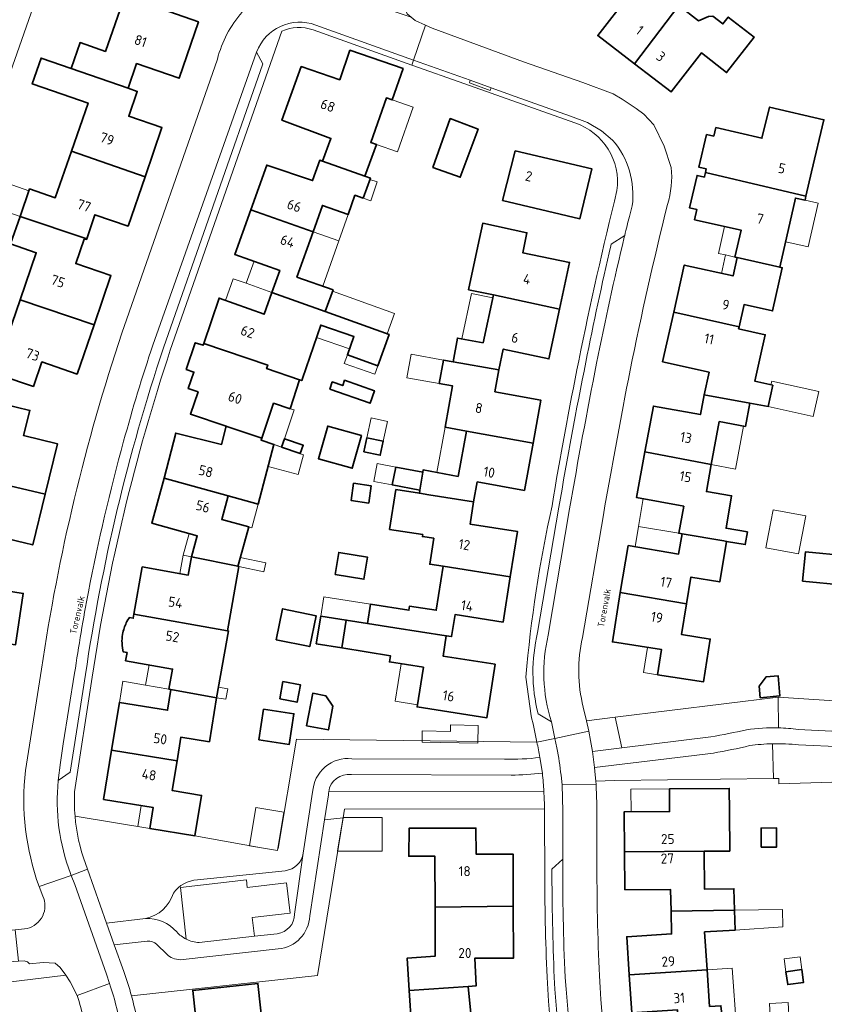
# Model space of a CAD drawing. Header units: metres. Extents: x 149984 to 156489, y 469398 to 478068.
# Tile 273 of 656: x 153608 to 153716, y 472280 to 472412. Entities that reach past the tile are written whole.
import ezdxf
from ezdxf.enums import TextEntityAlignment as Align

# ---------------------------------------------------------------- set-up
doc = ezdxf.new("R2010")
doc.units = ezdxf.units.M
doc.header["$LTSCALE"] = 0.75
for name, color, linetype, lineweight in [('B-WE-GR-BEPLANTING_CULTUUR_HEESTERS-GV', 252, 'Continuous', 18), ('B-WE-OG-BEBOUWING-GV', 6, 'Continuous', 35), ('B-WE-OG-BEBOUWING-T18', 1, 'Continuous', 18), ('B-WE-OG-BEBOUWING_LUIFEL-GV', 6, 'Continuous', 18), ('B-WE-OG-BEBOUWING_OVERBOUWING-GV', 6, 'Continuous', 18), ('B-WE-OG-TERREIN_ERF-GV', 252, 'Continuous', 18), ('B-WE-OG-TOPOGRAFIE-T18', 7, 'Continuous', 18), ('B-WE-OG-WATER_MEER-GV', 252, 'Continuous', 18), ('B-WE-VH-OPENVERHARDING_BETONELEMENT-GV', 252, 'Continuous', 18), ('B-WE-VH-OPENVERHARDING_BETONSTRAATSTEEN-GV', 252, 'Continuous', 18), ('B-WE-VH-OPENVERHARDING_TEGEL-GV', 252, 'Continuous', 18)]:
    doc.layers.add(name, color=color, linetype=linetype, lineweight=lineweight)
doc.styles.add('NLCS-ISO-M500-T18', font='NLCS-ISO.ttf', dxfattribs={"height": 0.9})
doc.styles.add('NLCS-ISO-M750-T18', font='NLCS-ISO.ttf', dxfattribs={"height": 1.35})

msp = doc.modelspace()

# ---------------------------------------------------------------- linework, layer by layer
at = {"layer": 'B-WE-GR-BEPLANTING_CULTUUR_HEESTERS-GV', "flags": 128}
for points in [[(153709.869, 472317.267), (153709.831, 472321.37), (153687.941, 472318.7)], [(153743.325, 472315.525), (153743.486, 472319.185), (153709.831, 472321.37), (153709.869, 472317.267)], [(153687.941, 472318.7), (153688.824, 472314.58), (153700.789, 472316.045)], [(153712.548, 472317.067), (153743.325, 472315.525)], [(153677.428, 472315.345), (153645.132, 472315.757), (153642.655, 472301.066), (153642.598, 472301.075), (153642.552, 472300.784), (153640.409, 472301.121), (153631.466, 472302.736), (153625.42, 472303.724), (153615.36, 472305.413)], [(153709.09, 472315.126), (153709.232, 472310.451), (153709.913, 472310.463), (153709.94, 472309.74), (153717.079, 472309.973)], [(153709.232, 472310.451), (153709.09, 472315.126)], [(153717.079, 472309.973), (153717.078, 472309.999), (153724.57, 472310.148), (153724.474, 472314.453), (153712.583, 472314.994)], [(153701.136, 472313.878), (153685.163, 472311.954), (153685.274, 472310.974), (153685.341, 472310.095), (153687.837, 472310.201), (153709.232, 472310.451)], [(153652.572, 472313.124), (153673.091, 472313.074)], [(153673.962, 472310.921), (153652.49, 472310.986)], [(153646.038, 472300.403), (153647.293, 472308.621)], [(153649.417, 472308.284), (153648.894, 472304.912), (153651.376, 472305.177), (153651.561, 472306.318), (153678.446, 472306.371)], [(153649.445, 472308.677), (153678.362, 472308.702)], [(153678.362, 472308.702), (153649.445, 472308.677)], [(153622.943, 472281.267), (153647.927, 472283.962), (153651.376, 472305.177), (153648.894, 472304.912), (153646.892, 472291.998)], [(153616.754, 472299.028), (153617.021, 472298.273), (153619.59, 472291.004), (153624.82, 472291.633)], [(153631.824, 472296.831), (153643.613, 472298.068)], [(153625.055, 472288.604), (153620.636, 472288.091), (153621.909, 472284.502)], [(153627.683, 472286.861), (153626.37, 472288.143)], [(153642.67, 472287.564), (153629.481, 472286.108)]]:
    msp.add_lwpolyline(points, dxfattribs=at)
for points in [[(153684.391, 472316.836), (153684.627, 472315.545), (153684.883, 472314.098), (153688.824, 472314.58), (153687.941, 472318.7), (153684.075, 472318.228)], [(153604.423, 472285.703), (153604.851, 472282.89), (153614.112, 472284.019), (153613.375, 472285.077), (153612.688, 472285.652), (153611.083, 472285.731), (153609.254, 472285.548), (153608.991, 472285.803), (153608.52, 472285.947), (153607.745, 472285.901)]]:
    msp.add_lwpolyline(points, close=True, dxfattribs=at)
at = {"layer": 'B-WE-GR-BEPLANTING_CULTUUR_HEESTERS-GV'}
for points in [[(153700.789, 472316.045, 0.0141383), (153705.588, 472317.017)], [(153705.588, 472317.017, -0.0406561), (153709.869, 472317.267)], [(153709.869, 472317.267, -0.0253805), (153712.548, 472317.067)], [(153677.827, 472313.287, 0.0034597), (153677.428, 472315.345)], [(153706.006, 472314.881, -0.0166048), (153701.136, 472313.878)], [(153709.09, 472315.126, 0.0275423), (153706.006, 472314.881)], [(153712.583, 472314.994, 0.0309289), (153709.09, 472315.126)], [(153647.293, 472308.621, -0.4312114), (153652.572, 472313.124)], [(153673.091, 472313.074, 0.0394809), (153677.827, 472313.287)], [(153652.49, 472310.986, 0.4108969), (153649.445, 472308.677)], [(153678.165, 472311.167, -0.0257054), (153673.962, 472310.921)], [(153678.362, 472308.702, 0.0117867), (153678.165, 472311.167)], [(153649.445, 472308.677, 0.0356239), (153649.417, 472308.284)], [(153678.446, 472306.371, 0.011155), (153678.362, 472308.702)], [(153615.36, 472305.413, 0.0654575), (153616.754, 472299.028)], [(153643.613, 472298.068, 0.3302532), (153646.038, 472300.403)], [(153628.582, 472295.036, -0.2377011), (153631.824, 472296.831)], [(153624.82, 472291.633, 0.2711908), (153628.582, 472295.036)], [(153646.892, 472291.998, -0.3793888), (153642.67, 472287.564)], [(153626.37, 472288.143, 0.2196971), (153625.055, 472288.604)], [(153629.481, 472286.108, -0.2018863), (153627.683, 472286.861)], [(153621.909, 472284.502, -0.0209542), (153622.943, 472281.267)]]:
    msp.add_lwpolyline(points, format="xyb", dxfattribs=at)
at = {"layer": 'B-WE-OG-BEBOUWING-GV', "flags": 128}
for points in [[(153696.495, 472414.332), (153693.744, 472416.431), (153695.461, 472418.516), (153693.37, 472420.079), (153694.28, 472421.271), (153691.641, 472423.288), (153687.346, 472417.727), (153689.885, 472415.81), (153685.591, 472410.299), (153690.518, 472406.518)], [(153622.495, 472403.231), (153623.637, 472406.541), (153629.338, 472404.577), (153631.944, 472412.142), (153622.055, 472415.659), (153619.453, 472408.18), (153616.045, 472409.356), (153614.848, 472405.887)], [(153690.518, 472406.518), (153695.447, 472402.736), (153699.52, 472407.963), (153702.912, 472405.323), (153706.619, 472410.086), (153703.141, 472412.792), (153702.421, 472411.867), (153701.068, 472412.919), (153700.482, 472412.89), (153699.151, 472412.305), (153696.495, 472414.332)], [(153654.321, 472391.415), (153655.852, 472395.686), (153655.094, 472395.953), (153657.201, 472401.936), (153657.991, 472401.663), (153659.444, 472405.859), (153652.309, 472408.328), (153650.935, 472404.359), (153645.766, 472406.148), (153643.161, 472398.926), (153649.751, 472396.48), (153648.621, 472393.421)], [(153622.495, 472403.231), (153614.848, 472405.887), (153610.807, 472407.281), (153609.61, 472403.812), (153613.651, 472402.418), (153617.106, 472401.226), (153614.872, 472394.767), (153624.768, 472391.312), (153627.048, 472397.931), (153622.576, 472399.472), (153623.719, 472402.806)], [(153701.197, 472396.768), (153700.218, 472396.996), (153699.199, 472392.608), (153700.186, 472392.379), (153700.073, 472391.89), (153708.826, 472389.834), (153713.58, 472388.717), (153714.341, 472392.01), (153715.993, 472398.989), (153708.697, 472400.691), (153707.666, 472396.504), (153701.469, 472397.948)], [(153663.438, 472392.584), (153667.132, 472391.259), (153669.532, 472397.733), (153665.788, 472399.159)], [(153607.988, 472386.008), (153616.932, 472382.976), (153618.036, 472386.229), (153622.489, 472384.695), (153624.768, 472391.312), (153614.872, 472394.767), (153612.709, 472388.515), (153609.264, 472389.704)], [(153672.816, 472388.121), (153683.21, 472385.697), (153684.81, 472392.377), (153674.516, 472394.8)], [(153638.969, 472386.896), (153647.361, 472383.943), (153648.605, 472387.478), (153652.067, 472386.26), (153652.979, 472388.852), (153654.098, 472388.458), (153655.048, 472391.159), (153654.321, 472391.415), (153648.621, 472393.421), (153648.244, 472393.553), (153647.284, 472390.827), (153641.115, 472392.899)], [(153713.58, 472388.717), (153708.826, 472389.834), (153700.073, 472391.89), (153699.953, 472391.368), (153699.933, 472391.28), (153698.956, 472391.506), (153697.944, 472387.141), (153698.927, 472386.913), (153698.622, 472385.555), (153704.853, 472384.153), (153704.04, 472380.537), (153704.331, 472380.471), (153710.09, 472379.176), (153712.161, 472388.469), (153713.453, 472388.17)], [(153647.361, 472383.943), (153638.969, 472386.896), (153636.824, 472380.895), (153642.868, 472378.735), (153641.81, 472375.776), (153648.988, 472373.211), (153650.029, 472376.123), (153645.185, 472377.855)], [(153616.932, 472382.976), (153607.988, 472386.008), (153606.713, 472382.313), (153610.158, 472381.124), (153607.976, 472374.786), (153617.916, 472371.42), (153620.196, 472378.039), (153615.469, 472379.667), (153616.595, 472382.939), (153616.91, 472382.91)], [(153671.571, 472375.44), (153680.469, 472373.532), (153681.816, 472379.815), (153675.518, 472381.11), (153676.094, 472383.796), (153670.145, 472385.071), (153669.49, 472382.014), (153668.234, 472376.155)], [(153695.808, 472373.145), (153704.585, 472371.171), (153705.257, 472374.159), (153709.09, 472373.297), (153710.396, 472379.107), (153710.09, 472379.176), (153704.331, 472380.471), (153703.777, 472378.006), (153697.231, 472379.452)], [(153632.657, 472368.941), (153641.25, 472366.017), (153641.092, 472365.556), (153645.538, 472364.033), (153645.82, 472363.937), (153645.912, 472364.207), (153648.372, 472371.389), (153652.836, 472369.86), (153651.956, 472367.397), (153656.06, 472365.93), (153657.566, 472370.144), (153648.988, 472373.211), (153641.81, 472375.776), (153640.769, 472372.859), (153634.729, 472375.018)], [(153607.976, 472374.786), (153605.78, 472368.406), (153602.325, 472369.599), (153601.095, 472366.032), (153609.776, 472363.143), (153610.917, 472366.451), (153615.637, 472364.803), (153617.916, 472371.42)], [(153680.469, 472373.532), (153671.571, 472375.44), (153670.197, 472369.033), (153666.753, 472369.647), (153666.182, 472366.46), (153672.311, 472365.362), (153672.913, 472368.168), (153679.037, 472366.855)], [(153704.585, 472371.171), (153695.808, 472373.145), (153694.303, 472366.47), (153700.563, 472365.059), (153699.882, 472362.04), (153706.027, 472360.908), (153708.482, 472360.455), (153709.127, 472363.315), (153706.704, 472363.861), (153707.428, 472367.1), (153708.112, 472370.106), (153704.527, 472370.914)], [(153641.25, 472366.017), (153632.657, 472368.941), (153632.566, 472368.676), (153631.525, 472369.031), (153630.3, 472365.434), (153631.341, 472365.079), (153630.586, 472362.864), (153631.89, 472362.42), (153630.872, 472359.431), (153635.665, 472357.814), (153635.88, 472357.741), (153640.449, 472356.2), (153642.041, 472360.894), (153644.282, 472360.141), (153645.538, 472364.033), (153641.092, 472365.556)], [(153667.975, 472357.132), (153676.91, 472355.507), (153677.964, 472361.304), (153671.778, 472362.429), (153672.311, 472365.362), (153666.182, 472366.46), (153664.875, 472366.695), (153664.31, 472363.541), (153666.105, 472363.219), (153665.093, 472357.656)], [(153649.584, 472362.798), (153655.005, 472360.888), (153655.597, 472362.568), (153651.589, 472363.98), (153651.338, 472363.266), (153649.924, 472363.763)], [(153601.068, 472351.098), (153611.335, 472348.657), (153612.992, 472355.458), (153608.437, 472356.566), (153609.297, 472359.922), (153600.056, 472362.178), (153598.84, 472357.225), (153602.355, 472356.361)], [(153691.943, 472354.372), (153700.861, 472352.641), (153701.926, 472358.419), (153705.448, 472357.77), (153706.027, 472360.908), (153699.882, 472362.04), (153699.388, 472359.361), (153693.089, 472360.506)], [(153627.345, 472350.803), (153635.947, 472348.444), (153639.991, 472347.335), (153642.082, 472355.351), (153640.361, 472355.947), (153640.449, 472356.2), (153635.88, 472357.741), (153635.665, 472357.814), (153635.049, 472355.353), (153628.891, 472356.884)], [(153653.849, 472356.544), (153649.311, 472357.82), (153648.078, 472353.434), (153652.616, 472352.158)], [(153676.91, 472355.507), (153667.975, 472357.132), (153666.838, 472351.061), (153662.137, 472351.942), (153662.079, 472351.632), (153661.709, 472349.217), (153661.629, 472348.794), (153662.918, 472348.591), (153668.916, 472347.65), (153669.404, 472350.33), (153675.758, 472349.174)], [(153643.1, 472354.999), (153645.634, 472354.122), (153646.025, 472355.252), (153643.491, 472356.129)], [(153654.186, 472354.378), (153656.367, 472353.91), (153656.772, 472355.796), (153654.59, 472356.264)], [(153700.861, 472352.641), (153691.943, 472354.372), (153690.798, 472348.239), (153697.157, 472347.052), (153696.477, 472343.411), (153696.932, 472343.334), (153702.551, 472342.386), (153702.906, 472342.326), (153705.429, 472341.9), (153705.717, 472343.606), (153702.839, 472344.092), (153703.576, 472348.46), (153700.195, 472349.03)], [(153658.451, 472352.312), (153657.998, 472349.92), (153661.709, 472349.217), (153662.079, 472351.632)], [(153611.335, 472348.657), (153601.068, 472351.098), (153599.79, 472345.871), (153596.264, 472346.736), (153594.983, 472341.013), (153602.777, 472339.536), (153604.26, 472339.255), (153604.424, 472339.927), (153605.162, 472342.956), (153609.679, 472341.856)], [(153635.947, 472348.444), (153627.345, 472350.803), (153625.686, 472344.755), (153631.795, 472343.08), (153631.021, 472340.258), (153637.248, 472338.975), (153637.324, 472339.254), (153638.7, 472344.27), (153635.075, 472345.264)], [(153652.801, 472350.129), (153652.453, 472347.826), (153654.824, 472347.468), (153655.172, 472349.771)], [(153664.844, 472338.975), (153673.84, 472337.564), (153674.797, 472343.662), (153668.447, 472344.658), (153668.916, 472347.65), (153662.918, 472348.591), (153661.629, 472348.794), (153658.473, 472349.288), (153657.633, 472343.93), (153662.078, 472343.234), (153662.038, 472342.98), (153663.57, 472342.74), (153663.024, 472339.26)], [(153688.603, 472335.445), (153697.517, 472333.941), (153698.122, 472337.526), (153701.986, 472336.874), (153702.906, 472342.326), (153702.551, 472342.386), (153696.932, 472343.334), (153696.473, 472340.612), (153689.7, 472341.755)], [(153597.008, 472330.005), (153607.357, 472328.415), (153608.405, 472335.337), (153602.27, 472336.311), (153602.777, 472339.536), (153594.983, 472341.013), (153594.932, 472340.751), (153591.571, 472341.404), (153590.938, 472338.145), (153594.299, 472337.492), (153594.191, 472336.934), (153596.562, 472336.569), (153595.587, 472330.223)], [(153637.248, 472338.975), (153631.021, 472340.258), (153630.582, 472337.791), (153624.406, 472338.89), (153623.279, 472332.559), (153635.852, 472330.321), (153637.387, 472338.946)], [(153650.297, 472337.878), (153654.174, 472337.227), (153654.672, 472340.195), (153650.795, 472340.846)], [(153713.129, 472336.987), (153718.708, 472336.436), (153719.098, 472340.381), (153713.518, 472340.931)], [(153664.844, 472338.975), (153663.902, 472333.076), (153660.326, 472333.637), (153660.236, 472333.062), (153655.082, 472333.87), (153654.679, 472331.303), (153658.34, 472330.729), (153665.238, 472329.647), (153665.964, 472329.533), (153666.429, 472332.498), (153672.887, 472331.485), (153673.84, 472337.564)], [(153697.517, 472333.941), (153688.603, 472335.445), (153687.562, 472328.816), (153694.179, 472327.776), (153693.649, 472324.399), (153699.803, 472323.432), (153700.707, 472329.189), (153696.865, 472329.792)], [(153621.904, 472330.482), (153621.845, 472330.267), (153621.794, 472330.046), (153621.761, 472329.873), (153621.709, 472329.519), (153621.683, 472329.218), (153621.674, 472328.976), (153621.678, 472328.647), (153621.7, 472328.329), (153621.742, 472328.003), (153621.795, 472327.714), (153621.851, 472327.475), (153622.358, 472327.385), (153622.163, 472326.292), (153628.46, 472325.171), (153627.978, 472322.463), (153628.258, 472322.413), (153634.385, 472321.323), (153635.976, 472330.299), (153635.852, 472330.321), (153623.279, 472332.559), (153623.18, 472332.001), (153622.673, 472332.092), (153622.584, 472331.958), (153622.473, 472331.78), (153622.342, 472331.549), (153622.249, 472331.366), (153622.173, 472331.206), (153622.094, 472331.023), (153622.031, 472330.86), (153621.961, 472330.662)], [(153642.403, 472329.116), (153646.898, 472328.186), (153647.757, 472332.337), (153643.262, 472333.267)], [(153648.37, 472332.293), (153647.786, 472328.564), (153651.216, 472328.026), (153651.801, 472331.754)], [(153658.34, 472330.729), (153654.679, 472331.303), (153651.801, 472331.754), (153651.216, 472328.026), (153657.745, 472326.962), (153657.617, 472326.12), (153662.167, 472325.407), (153661.331, 472320.076), (153670.685, 472318.609), (153671.814, 472325.807), (153664.808, 472326.906), (153665.238, 472329.647)], [(153707.443, 472321.316), (153710.09, 472321.562), (153709.84, 472324.258), (153708.228, 472324.108), (153707.299, 472322.861)], [(153642.862, 472321.152), (153645.209, 472320.712), (153645.648, 472323.052), (153643.301, 472323.493)], [(153620.273, 472314.275), (153629.077, 472312.836), (153629.598, 472316.02), (153633.416, 472315.396), (153634.385, 472321.323), (153628.258, 472322.413), (153627.802, 472319.625), (153621.321, 472320.685)], [(153646.482, 472317.533), (153649.413, 472316.978), (153650.019, 472320.172), (153649.063, 472321.574), (153647.311, 472321.906)], [(153640.697, 472319.771), (153640.078, 472315.659), (153644.156, 472315.044), (153644.776, 472319.157)], [(153631.466, 472302.736), (153632.358, 472308.19), (153628.423, 472308.833), (153629.077, 472312.836), (153620.273, 472314.275), (153619.19, 472307.646), (153625.882, 472306.552), (153625.42, 472303.724)], [(153689.185, 472300.609), (153699.893, 472300.687), (153703.329, 472300.712), (153703.291, 472306.027), (153703.268, 472309.121), (153695.237, 472309.062), (153695.259, 472306.005), (153689.146, 472305.96)], [(153663.733, 472293.162), (153674.249, 472293.306), (153674.235, 472300.307), (153669.245, 472300.297), (153669.239, 472303.797), (153660.239, 472303.781), (153660.207, 472300.01), (153663.716, 472300.016)], [(153707.547, 472301.228), (153709.642, 472301.236), (153709.633, 472303.814), (153707.538, 472303.807)], [(153689.223, 472295.482), (153695.396, 472295.527), (153695.456, 472292.616), (153703.987, 472292.762), (153703.889, 472295.638), (153699.93, 472295.609), (153699.893, 472300.687), (153689.185, 472300.609)], [(153663.733, 472293.162), (153663.749, 472286.566), (153659.997, 472286.333), (153660.278, 472281.967), (153668.185, 472282.514), (153669.258, 472282.578), (153669.063, 472286.298), (153674.263, 472286.307), (153674.249, 472293.306)], [(153703.987, 472292.762), (153695.456, 472292.616), (153695.518, 472289.576), (153689.502, 472289.19), (153689.831, 472284.057), (153700.294, 472284.729), (153699.966, 472289.832), (153704.077, 472290.096)], [(153696.557, 472276.401), (153702.507, 472277.011), (153702.142, 472279.91), (153700.638, 472279.821), (153700.294, 472284.729), (153689.831, 472284.057), (153690.16, 472278.952), (153696.326, 472279.355)], [(153710.885, 472284.49), (153711.121, 472282.761), (153713.26, 472283.053), (153713.024, 472284.782)], [(153628.765, 472269.557), (153637.678, 472270.52), (153637.04, 472276.35), (153640.62, 472276.75), (153639.93, 472282.91), (153631.18, 472281.97), (153631.81, 472276.12), (153628.04, 472275.7)], [(153675.782, 472272.442), (153675.074, 472278.876), (153668.607, 472278.425), (153668.185, 472282.514), (153660.278, 472281.967), (153660.582, 472277.237), (153662.488, 472277.422), (153662.722, 472274.969), (153666.332, 472275.392), (153666.756, 472271.54)]]:
    msp.add_lwpolyline(points, close=True, dxfattribs=at)
at = {"layer": 'B-WE-OG-BEBOUWING_LUIFEL-GV', "flags": 128}
for points in [[(153657.201, 472401.936), (153655.094, 472395.953), (153655.852, 472395.686), (153658.691, 472394.686), (153660.8, 472400.674)], [(153609.17, 472389.431), (153606.223, 472390.448), (153605.041, 472387.025), (153607.988, 472386.008)], [(153654.986, 472390.983), (153654.098, 472388.458), (153655.091, 472388.109), (153655.979, 472390.634)], [(153710.853, 472382.602), (153713.858, 472381.906), (153715.213, 472387.763), (153713.453, 472388.17), (153712.161, 472388.469)], [(153652.067, 472386.26), (153648.605, 472387.478), (153647.361, 472383.943), (153650.823, 472382.725)], [(153650.823, 472382.725), (153647.361, 472383.943), (153645.185, 472377.855), (153648.641, 472376.619)], [(153704.04, 472380.537), (153704.853, 472384.153), (153702.648, 472384.649), (153701.847, 472381.021), (153702.777, 472380.816)], [(153642.868, 472378.735), (153639.415, 472379.969), (153638.357, 472377.011), (153641.81, 472375.776), (153641.812, 472375.776)], [(153704.04, 472380.537), (153702.777, 472380.816), (153702.232, 472378.347), (153703.777, 472378.006), (153704.331, 472380.471)], [(153641.81, 472375.776), (153638.357, 472377.011), (153636.634, 472377.626), (153635.592, 472374.71), (153640.769, 472372.859)], [(153649.964, 472375.941), (153648.988, 472373.211), (153657.299, 472370.24), (153658.275, 472372.97)], [(153667.337, 472369.543), (153670.197, 472369.033), (153671.487, 472375.051), (153668.648, 472375.66)], [(153652.836, 472369.86), (153648.372, 472371.389), (153647.799, 472369.716), (153652.241, 472368.195)], [(153651.956, 472367.397), (153651.545, 472366.247), (153655.649, 472364.78), (153656.06, 472365.93)], [(153664.875, 472366.695), (153660.522, 472367.475), (153659.957, 472364.321), (153664.31, 472363.541)], [(153709.127, 472363.315), (153708.482, 472360.455), (153714.529, 472359.091), (153715.288, 472362.457), (153708.974, 472363.881), (153708.86, 472363.375)], [(153640.361, 472355.947), (153642.67, 472355.147), (153643.1, 472354.999), (153643.491, 472356.129), (153644.83, 472360.001), (153644.282, 472360.141), (153642.041, 472360.894)], [(153654.59, 472356.264), (153656.772, 472355.796), (153657.34, 472358.449), (153655.159, 472358.917)], [(153666.838, 472351.061), (153667.975, 472357.132), (153665.093, 472357.656), (153663.991, 472351.595)], [(153705.18, 472357.819), (153701.926, 472358.419), (153700.861, 472352.641), (153704.115, 472352.041)], [(153641.31, 472352.391), (153645.362, 472351.334), (153646.051, 472353.978), (153642.082, 472355.351)], [(153658.451, 472352.312), (153655.969, 472352.782), (153655.516, 472350.39), (153657.998, 472349.92)], [(153635.947, 472348.444), (153635.075, 472345.264), (153638.7, 472344.27), (153639.119, 472344.155), (153639.991, 472347.335)], [(153691.075, 472344.322), (153696.477, 472343.411), (153697.157, 472347.052), (153691.707, 472348.069)], [(153696.477, 472343.411), (153691.075, 472344.322), (153690.615, 472341.601), (153696.473, 472340.612), (153696.932, 472343.334)], [(153631.795, 472343.08), (153630.695, 472343.382), (153629.901, 472340.489), (153631.021, 472340.258)], [(153631.021, 472340.258), (153629.901, 472340.489), (153629.457, 472337.991), (153630.582, 472337.791)], [(153637.574, 472340.166), (153637.248, 472338.975), (153637.387, 472338.946), (153640.73, 472338.249), (153640.982, 472339.455)], [(153655.082, 472333.87), (153648.773, 472334.86), (153648.37, 472332.293), (153651.801, 472331.754), (153654.679, 472331.303)], [(153692.302, 472328.071), (153691.771, 472324.694), (153693.649, 472324.399), (153694.179, 472327.776)], [(153624.83, 472323.024), (153627.978, 472322.463), (153628.015, 472322.675), (153628.46, 472325.171), (153625.312, 472325.732)], [(153659.181, 472325.875), (153658.396, 472320.846), (153661.379, 472320.381), (153662.164, 472325.407)], [(153627.978, 472322.463), (153624.83, 472323.024), (153621.785, 472323.521), (153621.321, 472320.685), (153627.802, 472319.625), (153628.258, 472322.413)], [(153634.385, 472321.323), (153635.642, 472321.1), (153635.895, 472322.529), (153634.638, 472322.751)], [(153690.071, 472305.967), (153695.259, 472306.005), (153695.237, 472309.062), (153690.049, 472309.024)], [(153624.27, 472306.816), (153623.804, 472303.991), (153625.42, 472303.724), (153625.887, 472306.551)], [(153704.077, 472290.096), (153710.466, 472290.507), (153710.425, 472292.873), (153703.987, 472292.762)], [(153710.885, 472284.49), (153713.024, 472284.782), (153712.788, 472286.511), (153710.649, 472286.219)], [(153702.507, 472277.011), (153702.525, 472276.865), (153704.244, 472276.985), (153703.684, 472284.967), (153700.294, 472284.729), (153700.638, 472279.821), (153702.142, 472279.91)]]:
    msp.add_lwpolyline(points, close=True, dxfattribs=at)
at = {"layer": 'B-WE-OG-BEBOUWING_OVERBOUWING-GV', "flags": 128}
for points in [[(153709.168, 472346.58), (153708.556, 472343.355), (153708.197, 472341.467), (153712.578, 472340.635), (153713.549, 472345.749)], [(153661.992, 472315.358), (153669.48, 472315.229), (153669.521, 472317.586), (153665.829, 472317.65), (153665.814, 472316.797), (153662.018, 472316.862)], [(153638.791, 472301.413), (153642.552, 472300.784), (153643.413, 472305.932), (153639.653, 472306.562)], [(153651.384, 472305.229), (153651.002, 472302.876), (153650.645, 472300.68), (153656.644, 472300.673), (153656.65, 472305.222)], [(153708.801, 472277.714), (153711.312, 472277.857), (153711.17, 472280.368), (153708.658, 472280.226)]]:
    msp.add_lwpolyline(points, close=True, dxfattribs=at)
at = {"layer": 'B-WE-OG-TERREIN_ERF-GV', "flags": 128}
for points in [[(153699.52, 472407.963), (153695.447, 472402.736), (153690.518, 472406.518), (153685.591, 472410.299), (153689.885, 472415.81), (153687.346, 472417.727), (153691.641, 472423.288), (153694.28, 472421.271), (153693.37, 472420.079), (153695.461, 472418.516), (153693.744, 472416.431), (153696.495, 472414.332), (153699.151, 472412.305), (153700.482, 472412.89), (153701.068, 472412.919), (153702.421, 472411.867), (153703.141, 472412.792), (153706.619, 472410.086), (153702.912, 472405.323)], [(153700.186, 472392.379), (153699.199, 472392.608), (153700.218, 472396.996), (153701.197, 472396.768), (153701.469, 472397.948), (153707.666, 472396.504), (153708.697, 472400.691), (153715.993, 472398.989), (153714.341, 472392.01), (153713.58, 472388.717), (153713.453, 472388.17), (153712.161, 472388.469), (153710.09, 472379.176), (153710.396, 472379.107), (153709.09, 472373.297), (153705.257, 472374.159), (153704.585, 472371.171), (153704.527, 472370.914), (153708.112, 472370.106), (153707.428, 472367.1), (153706.704, 472363.861), (153709.127, 472363.315), (153708.482, 472360.455), (153706.027, 472360.908), (153705.448, 472357.77), (153701.926, 472358.419), (153700.861, 472352.641), (153700.195, 472349.03), (153703.576, 472348.46), (153702.839, 472344.092), (153705.717, 472343.606), (153705.429, 472341.9), (153702.906, 472342.326), (153701.986, 472336.874), (153698.122, 472337.526), (153697.517, 472333.941), (153696.865, 472329.792), (153700.707, 472329.189), (153699.803, 472323.432), (153693.649, 472324.399), (153694.179, 472327.776), (153687.562, 472328.816), (153688.603, 472335.445), (153689.7, 472341.755), (153696.473, 472340.612), (153696.932, 472343.334), (153696.477, 472343.411), (153697.157, 472347.052), (153690.798, 472348.239), (153691.943, 472354.372), (153693.089, 472360.506), (153699.388, 472359.361), (153699.882, 472362.04), (153700.563, 472365.059), (153694.303, 472366.47), (153695.808, 472373.145), (153697.231, 472379.452), (153703.777, 472378.006), (153704.331, 472380.471), (153704.04, 472380.537), (153704.853, 472384.153), (153698.622, 472385.555), (153698.927, 472386.913), (153697.944, 472387.141), (153698.956, 472391.506), (153699.933, 472391.28), (153699.953, 472391.368), (153700.073, 472391.89)], [(153663.438, 472392.584), (153665.788, 472399.159), (153669.532, 472397.733), (153667.132, 472391.259)], [(153672.816, 472388.121), (153674.516, 472394.8), (153684.81, 472392.377), (153683.21, 472385.697)], [(153672.311, 472365.362), (153671.778, 472362.429), (153677.964, 472361.304), (153676.91, 472355.507), (153675.758, 472349.174), (153669.404, 472350.33), (153668.916, 472347.65), (153668.447, 472344.658), (153674.797, 472343.662), (153673.84, 472337.564), (153672.887, 472331.485), (153666.429, 472332.498), (153665.964, 472329.533), (153665.238, 472329.647), (153664.808, 472326.906), (153671.814, 472325.807), (153670.685, 472318.609), (153661.331, 472320.076), (153662.167, 472325.407), (153657.617, 472326.12), (153657.745, 472326.962), (153651.216, 472328.026), (153647.786, 472328.564), (153648.37, 472332.293), (153651.801, 472331.754), (153654.679, 472331.303), (153655.082, 472333.87), (153660.236, 472333.062), (153660.326, 472333.637), (153663.902, 472333.076), (153664.844, 472338.975), (153663.024, 472339.26), (153663.57, 472342.74), (153662.038, 472342.98), (153662.078, 472343.234), (153657.633, 472343.93), (153658.473, 472349.288), (153661.629, 472348.794), (153661.709, 472349.217), (153657.998, 472349.92), (153658.451, 472352.312), (153662.079, 472351.632), (153662.137, 472351.942), (153666.838, 472351.061), (153667.975, 472357.132), (153665.093, 472357.656), (153666.105, 472363.219), (153664.31, 472363.541), (153664.875, 472366.695), (153666.182, 472366.46), (153666.753, 472369.647), (153670.197, 472369.033), (153671.571, 472375.44), (153668.234, 472376.155), (153669.49, 472382.014), (153670.145, 472385.071), (153676.094, 472383.796), (153675.518, 472381.11), (153681.816, 472379.815), (153680.469, 472373.532), (153679.037, 472366.855), (153672.913, 472368.168)], [(153649.584, 472362.798), (153649.924, 472363.763), (153651.338, 472363.266), (153651.589, 472363.98), (153655.597, 472362.568), (153655.005, 472360.888)], [(153653.849, 472356.544), (153652.616, 472352.158), (153648.078, 472353.434), (153649.311, 472357.82)], [(153643.491, 472356.129), (153646.025, 472355.252), (153645.634, 472354.122), (153643.1, 472354.999)], [(153656.772, 472355.796), (153656.367, 472353.91), (153654.186, 472354.378), (153654.59, 472356.264)], [(153652.801, 472350.129), (153655.172, 472349.771), (153654.824, 472347.468), (153652.453, 472347.826)], [(153650.297, 472337.878), (153650.795, 472340.846), (153654.672, 472340.195), (153654.174, 472337.227)], [(153713.129, 472336.987), (153713.518, 472340.931), (153719.098, 472340.381), (153718.708, 472336.436)], [(153642.403, 472329.116), (153643.262, 472333.267), (153647.757, 472332.337), (153646.898, 472328.186)], [(153707.443, 472321.316), (153707.299, 472322.861), (153708.228, 472324.108), (153709.84, 472324.258), (153710.09, 472321.562)], [(153642.862, 472321.152), (153643.301, 472323.493), (153645.648, 472323.052), (153645.209, 472320.712)], [(153646.482, 472317.533), (153647.311, 472321.906), (153649.063, 472321.574), (153650.019, 472320.172), (153649.413, 472316.978)], [(153640.697, 472319.771), (153644.776, 472319.157), (153644.156, 472315.044), (153640.078, 472315.659)], [(153707.547, 472301.228), (153707.538, 472303.807), (153709.633, 472303.814), (153709.642, 472301.236)], [(153713.024, 472284.782), (153713.26, 472283.053), (153711.121, 472282.761), (153710.885, 472284.49)], [(153628.765, 472269.557), (153628.04, 472275.7), (153631.81, 472276.12), (153631.18, 472281.97), (153639.93, 472282.91), (153640.62, 472276.75), (153637.04, 472276.35), (153637.678, 472270.52), (153638.06, 472267.03), (153641.65, 472267.43), (153642.27, 472261.82), (153636.07, 472261.14), (153635.77, 472263.92), (153629.51, 472263.24), (153629.378, 472264.463), (153628.334, 472264.35), (153627.856, 472268.774), (153628.844, 472268.881)]]:
    msp.add_lwpolyline(points, close=True, dxfattribs=at)
for points in [[(153614.679, 472421.775), (153612.641, 472422.516), (153607.85, 472408.74), (153604.26, 472398.68), (153600.89, 472388.5), (153597.33, 472378.47), (153588.91, 472354.32), (153588.25, 472352.24), (153585.05, 472343.42), (153577.55, 472322.26), (153573.18, 472309.65), (153570.209, 472301.358), (153572.481, 472301.582), (153572.587, 472301.592), (153578.993, 472302.522), (153580.328, 472285.938), (153581.3, 472286.33), (153583.96, 472287.19), (153585.19, 472287.53), (153586.43, 472287.82), (153587.85, 472288.1), (153591.47, 472288.39), (153607.313, 472290.1), (153608.584, 472290.239)], [(153683.662, 472320.052), (153684.075, 472318.228), (153687.941, 472318.7), (153709.831, 472321.37), (153743.486, 472319.185), (153743.51, 472319.73), (153743.92, 472324.9), (153744.5, 472331.11), (153745.361, 472338.131), (153746.28, 472345.63), (153747.353, 472352.546), (153747.953, 472356.412), (153750.606, 472373.401), (153751.236, 472377.414), (153754.73, 472399.66), (153757.74, 472418.37)], [(153605.78, 472368.406), (153607.976, 472374.786), (153610.158, 472381.124), (153606.713, 472382.313), (153607.988, 472386.008), (153609.264, 472389.704), (153612.709, 472388.515), (153614.872, 472394.767), (153617.106, 472401.226), (153613.651, 472402.418), (153609.61, 472403.812), (153610.807, 472407.281), (153614.848, 472405.887), (153616.045, 472409.356), (153619.453, 472408.18), (153622.055, 472415.659), (153631.944, 472412.142), (153629.338, 472404.577), (153623.637, 472406.541), (153622.495, 472403.231), (153623.719, 472402.806), (153622.576, 472399.472), (153627.048, 472397.931), (153624.768, 472391.312), (153622.489, 472384.695), (153618.036, 472386.229), (153616.932, 472382.976), (153616.91, 472382.91), (153616.595, 472382.939), (153615.469, 472379.667), (153620.196, 472378.039), (153617.916, 472371.42), (153615.637, 472364.803), (153610.917, 472366.451), (153609.776, 472363.143), (153601.095, 472366.032)], [(153659.614, 472414.116), (153659.97, 472413.237), (153660.528, 472412.772), (153661.048, 472412.339), (153662.47, 472411.701), (153663.372, 472411.297), (153675.627, 472406.768), (153683.581, 472404.001), (153687.678, 472402.468), (153688.872, 472401.76), (153690.768, 472400.503), (153691.798, 472399.749), (153693.152, 472398.287), (153694.518, 472395.46), (153695.457, 472392.594)], [(153643.137, 472410.887), (153628.165, 472368.011)], [(153682.532, 472398.561), (153667.744, 472403.827), (153660.617, 472406.338), (153647.349, 472411.057)], [(153615.36, 472305.413), (153625.42, 472303.724), (153625.882, 472306.552), (153619.19, 472307.646), (153620.273, 472314.275), (153621.321, 472320.685), (153627.802, 472319.625), (153628.258, 472322.413), (153627.978, 472322.463), (153628.46, 472325.171), (153622.163, 472326.292), (153622.358, 472327.385), (153621.851, 472327.475), (153621.795, 472327.714), (153621.742, 472328.003), (153621.7, 472328.329), (153621.678, 472328.647), (153621.674, 472328.976), (153621.683, 472329.218), (153621.709, 472329.519), (153621.761, 472329.873), (153621.794, 472330.046), (153621.845, 472330.267), (153621.904, 472330.482), (153621.961, 472330.662), (153622.031, 472330.86), (153622.094, 472331.023), (153622.173, 472331.206), (153622.249, 472331.366), (153622.342, 472331.549), (153622.473, 472331.78), (153622.584, 472331.958), (153622.673, 472332.092), (153623.18, 472332.001), (153623.279, 472332.559), (153624.406, 472338.89), (153630.582, 472337.791), (153631.021, 472340.258), (153631.795, 472343.08), (153625.686, 472344.755), (153627.345, 472350.803), (153628.891, 472356.884), (153635.049, 472355.353), (153635.665, 472357.814), (153630.872, 472359.431), (153631.89, 472362.42), (153630.586, 472362.864), (153631.341, 472365.079), (153630.3, 472365.434), (153631.525, 472369.031), (153632.566, 472368.676), (153632.657, 472368.941), (153634.729, 472375.018), (153640.769, 472372.859), (153641.81, 472375.776), (153642.868, 472378.735), (153636.824, 472380.895), (153638.969, 472386.896), (153641.115, 472392.899), (153647.284, 472390.827), (153648.244, 472393.553), (153648.621, 472393.421), (153649.751, 472396.48), (153643.161, 472398.926), (153645.766, 472406.148), (153650.935, 472404.359), (153652.309, 472408.328), (153659.444, 472405.859), (153657.991, 472401.663), (153657.201, 472401.936), (153655.094, 472395.953), (153655.852, 472395.686), (153654.321, 472391.415), (153655.048, 472391.159), (153654.098, 472388.458), (153652.979, 472388.852), (153652.067, 472386.26), (153648.605, 472387.478), (153647.361, 472383.943), (153645.185, 472377.855), (153650.029, 472376.123), (153648.988, 472373.211), (153657.566, 472370.144), (153656.06, 472365.93), (153651.956, 472367.397), (153652.836, 472369.86), (153648.372, 472371.389), (153645.912, 472364.207), (153645.82, 472363.937), (153645.538, 472364.033), (153644.282, 472360.141), (153642.041, 472360.894), (153640.449, 472356.2), (153640.361, 472355.947), (153642.082, 472355.351), (153639.991, 472347.335), (153635.947, 472348.444), (153635.075, 472345.264), (153638.7, 472344.27), (153637.324, 472339.254), (153637.248, 472338.975), (153637.387, 472338.946), (153635.852, 472330.321), (153635.976, 472330.299), (153634.385, 472321.323), (153633.416, 472315.396), (153629.598, 472316.02), (153629.077, 472312.836), (153628.423, 472308.833), (153632.358, 472308.19), (153631.466, 472302.736), (153640.409, 472301.121), (153642.552, 472300.784), (153642.598, 472301.075), (153642.655, 472301.066), (153645.132, 472315.757), (153677.428, 472315.345)], [(153621.65, 472370.296), (153634.502, 472407.154)], [(153600.056, 472362.178), (153609.297, 472359.922), (153608.437, 472356.566), (153612.992, 472355.458), (153611.335, 472348.657), (153609.679, 472341.856), (153605.162, 472342.956)], [(153686.353, 472345.875), (153683.548, 472329.416)], [(153602.27, 472336.311), (153608.405, 472335.337), (153607.357, 472328.415)], [(153608.7, 472311.53), (153610.858, 472325.171)], [(153617.663, 472324.074), (153615.297, 472308.677)], [(153676.662, 472318.89), (153675.941, 472324.098)], [(153717.079, 472309.973), (153709.94, 472309.74), (153709.913, 472310.463), (153709.232, 472310.451), (153687.837, 472310.201), (153685.341, 472310.095), (153685.376, 472309.64)], [(153690.16, 472278.952), (153689.831, 472284.057), (153689.502, 472289.19), (153695.518, 472289.576), (153695.456, 472292.616), (153695.396, 472295.527), (153689.223, 472295.482), (153689.185, 472300.609), (153689.146, 472305.96), (153695.259, 472306.005), (153695.237, 472309.062), (153703.268, 472309.121), (153703.291, 472306.027), (153703.329, 472300.712), (153699.893, 472300.687), (153699.93, 472295.609), (153703.889, 472295.638), (153703.987, 472292.762), (153704.077, 472290.096), (153699.966, 472289.832), (153700.294, 472284.729), (153700.638, 472279.821)], [(153678.446, 472306.371), (153651.561, 472306.318), (153651.376, 472305.177), (153647.927, 472283.962), (153622.943, 472281.267)], [(153678.47, 472298.398), (153678.439, 472304.363)], [(153685.487, 472305.039), (153685.49, 472299.647)], [(153660.582, 472277.237), (153660.278, 472281.967), (153659.997, 472286.333), (153663.749, 472286.566), (153663.733, 472293.162), (153663.716, 472300.016), (153660.207, 472300.01), (153660.239, 472303.781), (153669.239, 472303.797), (153669.245, 472300.297), (153674.235, 472300.307), (153674.249, 472293.306), (153674.263, 472286.307), (153669.063, 472286.298), (153669.258, 472282.578), (153668.185, 472282.514), (153668.607, 472278.425)], [(153611.156, 472294.352), (153611.042, 472294.659), (153610.522, 472295.931)], [(153615.647, 472281.317), (153614.717, 472283.152), (153614.112, 472284.019), (153604.851, 472282.89), (153604.423, 472285.703)]]:
    msp.add_lwpolyline(points, dxfattribs=at)
at = {"layer": 'B-WE-OG-TERREIN_ERF-GV'}
for points in [[(153634.502, 472407.154, -0.1213677), (153637.824, 472413.436)], [(153647.349, 472411.057, 0.1965868), (153643.137, 472410.887)], [(153688.18, 472389.47, 0.3612727), (153682.532, 472398.561)], [(153695.457, 472392.594, -0.1064278), (153694.963, 472387.585)], [(153683.056, 472366.612, -0.01102), (153688.18, 472389.47)], [(153694.963, 472387.585, 0.0103376), (153689.947, 472365.333)], [(153610.858, 472325.171, -0.044147), (153621.65, 472370.296)], [(153628.165, 472368.011, 0.0434307), (153617.663, 472324.074)], [(153679.454, 472347.11, -0.0086234), (153683.056, 472366.612)], [(153689.947, 472365.333, 0.0038061), (153686.353, 472345.875)], [(153675.941, 472324.098, -0.0329836), (153679.454, 472347.11)], [(153683.548, 472329.416, 0.1196075), (153683.662, 472320.052)], [(153677.428, 472315.345, 0.0067593), (153676.662, 472318.89)], [(153610.522, 472295.931, -0.1137237), (153608.7, 472311.53)], [(153685.376, 472309.64, -0.0106489), (153685.487, 472305.039)], [(153615.297, 472308.677, 0.0327815), (153615.36, 472305.413)], [(153678.439, 472304.363, 0.009462), (153678.446, 472306.371)], [(153685.49, 472299.647, 0.0129736), (153685.842, 472283.922)], [(153678.793, 472283.781, -0.0110137), (153678.47, 472298.398)], [(153608.584, 472290.239, 0.4746307), (153611.156, 472294.352)], [(153681.747, 472258.042, -0.027898), (153678.793, 472283.781)], [(153685.842, 472283.922, 0.0308875), (153688.708, 472258.93)], [(153617.11, 472274.719, 0.0525615), (153615.647, 472281.317)], [(153622.943, 472281.267, -0.032844), (153624.02, 472276.002)]]:
    msp.add_lwpolyline(points, format="xyb", dxfattribs=at)
at = {"layer": 'B-WE-OG-WATER_MEER-GV', "flags": 128}
msp.add_lwpolyline([(153607.85, 472408.74), (153612.641, 472422.516)], dxfattribs=at)
at = {"layer": 'B-WE-VH-OPENVERHARDING_BETONELEMENT-GV', "flags": 128}
msp.add_lwpolyline([(153668.478, 472404.317), (153668.352, 472403.961), (153671.165, 472402.901), (153671.3, 472403.267)], close=True, dxfattribs=at)
at = {"layer": 'B-WE-VH-OPENVERHARDING_BETONSTRAATSTEEN-GV', "flags": 128}
for points in [[(153662.47, 472411.701), (153661.048, 472412.339), (153660.528, 472412.772), (153648.414, 472416.916)], [(153647.71, 472411.724), (153660.861, 472406.996), (153662.47, 472411.701)], [(153662.47, 472411.701), (153660.861, 472406.996), (153668.478, 472404.317), (153671.3, 472403.267), (153674.488, 472402.135), (153681.951, 472399.464), (153684.216, 472398.602), (153686.084, 472397.5), (153687.596, 472396.254)], [(153695.457, 472392.594), (153694.518, 472395.46), (153693.152, 472398.287), (153691.798, 472399.749), (153690.768, 472400.503), (153688.872, 472401.76), (153687.678, 472402.468), (153683.581, 472404.001), (153675.627, 472406.768), (153663.372, 472411.297), (153662.47, 472411.701)], [(153639.758, 472408.072), (153625.833, 472368.712)], [(153625.833, 472368.712), (153639.758, 472408.072)], [(153627.249, 472368.322), (153640.585, 472406.491), (153639.758, 472408.072)], [(153634.502, 472407.154), (153621.65, 472370.296)], [(153690.233, 472387.428), (153689.852, 472385.989)], [(153689.168, 472383.195), (153689.23, 472383.452), (153687.418, 472382.291), (153687.365, 472382.061)], [(153689.23, 472383.452), (153689.168, 472383.195)], [(153680.386, 472346.918), (153677.522, 472330.063)], [(153681.823, 472346.692), (153678.957, 472329.737)], [(153678.957, 472329.737), (153681.823, 472346.692)], [(153683.548, 472329.416), (153686.353, 472345.875)], [(153610.858, 472325.171), (153608.7, 472311.53)], [(153615.308, 472324.595), (153613.785, 472315.104), (153613.405, 472312.632), (153613.118, 472310.186), (153614.709, 472311.311), (153616.762, 472324.421)], [(153613.118, 472310.186), (153613.405, 472312.632), (153613.785, 472315.104), (153615.308, 472324.595)], [(153677.594, 472319.143), (153679.367, 472318.087)], [(153679.367, 472318.087), (153679.841, 472315.854), (153684.391, 472316.836), (153684.075, 472318.228), (153683.662, 472320.052)], [(153684.627, 472315.545), (153684.391, 472316.836), (153679.841, 472315.854), (153680.111, 472314.573)], [(153712.583, 472314.994), (153724.474, 472314.453), (153743.267, 472313.597), (153743.28, 472314.49), (153743.325, 472315.525), (153712.548, 472317.067)], [(153680.672, 472310.9), (153680.815, 472309.609), (153685.376, 472309.64), (153685.341, 472310.095), (153685.274, 472310.974), (153685.163, 472311.954), (153684.883, 472314.098), (153684.627, 472315.545)], [(153700.789, 472316.045), (153688.824, 472314.58), (153684.883, 472314.098), (153685.163, 472311.954), (153701.136, 472313.878)], [(153673.091, 472313.074), (153652.572, 472313.124)], [(153678.165, 472311.167), (153677.827, 472313.287)], [(153652.49, 472310.986), (153673.962, 472310.921)], [(153685.376, 472309.64), (153680.815, 472309.609)], [(153647.293, 472308.621), (153646.038, 472300.403), (153644.868, 472292.234)], [(153646.892, 472291.998), (153648.894, 472304.912), (153649.417, 472308.284)], [(153680.92, 472304.871), (153680.901, 472299.618)], [(153685.49, 472299.647), (153685.487, 472305.039)], [(153680.901, 472299.618), (153679.45, 472298.286)], [(153610.522, 472295.931), (153614.854, 472297.432), (153614.735, 472297.686)], [(153608.584, 472290.239), (153607.313, 472290.1), (153607.745, 472285.901), (153608.52, 472285.947), (153608.991, 472285.803), (153609.254, 472285.548), (153611.083, 472285.731), (153612.688, 472285.652), (153613.375, 472285.077), (153614.112, 472284.019), (153614.717, 472283.152), (153615.647, 472281.317), (153620.012, 472282.892), (153619.609, 472284.147), (153615.324, 472296.196), (153614.854, 472297.432)], [(153614.854, 472297.432), (153610.522, 472295.931), (153611.042, 472294.659), (153611.156, 472294.352)], [(153624.82, 472291.633), (153619.59, 472291.004), (153620.636, 472288.091), (153625.055, 472288.604)], [(153642.515, 472289.596), (153639.464, 472289.251), (153632.061, 472288.417)], [(153626.37, 472288.143), (153627.683, 472286.861)], [(153629.481, 472286.108), (153642.67, 472287.564)], [(153620.012, 472282.892), (153615.647, 472281.317)]]:
    msp.add_lwpolyline(points, dxfattribs=at)
at = {"layer": 'B-WE-VH-OPENVERHARDING_BETONSTRAATSTEEN-GV'}
for points in [[(153637.824, 472413.436, 0.1213677), (153634.502, 472407.154)], [(153639.758, 472408.072, -0.4131225), (153647.71, 472411.724)], [(153687.596, 472396.254, -0.2135085), (153690.233, 472387.428)], [(153694.963, 472387.585, 0.1064278), (153695.457, 472392.594)], [(153689.947, 472365.333, -0.0103376), (153694.963, 472387.585)], [(153689.852, 472385.989, 0.0015784), (153689.23, 472383.452)], [(153689.168, 472383.195, 0.0103552), (153685.453, 472366.284)], [(153685.453, 472366.284, -0.0103552), (153689.168, 472383.195)], [(153687.365, 472382.061, 0.0085736), (153683.999, 472366.428)], [(153621.65, 472370.296, 0.044147), (153610.858, 472325.171)], [(153616.762, 472324.421, -0.0438012), (153627.249, 472368.322)], [(153625.833, 472368.712, 0.0147022), (153621.897, 472355.786)], [(153621.897, 472355.786, -0.0147022), (153625.833, 472368.712)], [(153683.999, 472366.428, 0.0079382), (153680.386, 472346.918)], [(153685.453, 472366.284, 0.0065359), (153681.823, 472346.692)], [(153681.823, 472346.692, -0.0065359), (153685.453, 472366.284)], [(153686.353, 472345.875, -0.0038061), (153689.947, 472365.333)], [(153621.897, 472355.786, 0.0201058), (153617.164, 472335.545)], [(153617.164, 472335.545, -0.0201058), (153621.897, 472355.786)], [(153617.164, 472335.545, 0.0120492), (153615.308, 472324.595)], [(153615.308, 472324.595, -0.0120492), (153617.164, 472335.545)], [(153677.522, 472330.063, 0.1221607), (153677.594, 472319.143)], [(153678.957, 472329.737, 0.1363094), (153679.367, 472318.087)], [(153679.367, 472318.087, -0.1363094), (153678.957, 472329.737)], [(153683.662, 472320.052, -0.1196075), (153683.548, 472329.416)], [(153705.588, 472317.017, -0.0141383), (153700.789, 472316.045)], [(153709.869, 472317.267, 0.0406561), (153705.588, 472317.017)], [(153712.548, 472317.067, 0.0253805), (153709.869, 472317.267)], [(153701.136, 472313.878, 0.0166048), (153706.006, 472314.881)], [(153706.006, 472314.881, -0.0275423), (153709.09, 472315.126)], [(153709.09, 472315.126, -0.0309289), (153712.583, 472314.994)], [(153680.111, 472314.573, -0.0188045), (153680.672, 472310.9)], [(153652.572, 472313.124, 0.4312114), (153647.293, 472308.621)], [(153677.827, 472313.287, -0.0394809), (153673.091, 472313.074)], [(153608.7, 472311.53, 0.1137237), (153610.522, 472295.931)], [(153649.445, 472308.677, -0.4108969), (153652.49, 472310.986)], [(153673.962, 472310.921, 0.0257054), (153678.165, 472311.167)], [(153614.735, 472297.686, -0.1152758), (153613.118, 472310.186)], [(153680.815, 472309.609, -0.0073835), (153680.92, 472304.871)], [(153685.487, 472305.039, 0.0106489), (153685.376, 472309.64)], [(153649.417, 472308.284, -0.0356239), (153649.445, 472308.677)], [(153680.901, 472299.618, 0.013158), (153681.224, 472283.733)], [(153681.224, 472283.733, -0.013158), (153680.901, 472299.618)], [(153685.842, 472283.922, -0.0129736), (153685.49, 472299.647)], [(153679.45, 472298.286, 0.0110005), (153679.756, 472283.74)], [(153611.156, 472294.352, -0.4746307), (153608.584, 472290.239)], [(153629.031, 472289.835, 0.2304205), (153624.82, 472291.633)], [(153644.868, 472292.234, -0.378072), (153642.515, 472289.596)], [(153642.67, 472287.564, 0.3793888), (153646.892, 472291.998)], [(153630.301, 472288.875, -0.0924601), (153629.031, 472289.835)], [(153625.055, 472288.604, -0.2196971), (153626.37, 472288.143)], [(153632.061, 472288.417, -0.1056261), (153630.301, 472288.875)], [(153627.683, 472286.861, 0.2018863), (153629.481, 472286.108)], [(153679.756, 472283.74, 0.0290479), (153682.714, 472258.058)], [(153681.224, 472283.733, 0.0199601), (153684.161, 472258.23)], [(153684.161, 472258.23, -0.0199601), (153681.224, 472283.733)], [(153688.708, 472258.93, -0.0308875), (153685.842, 472283.922)], [(153621.563, 472276.156, 0.0515175), (153620.012, 472282.892)], [(153615.647, 472281.317, -0.0525615), (153617.11, 472274.719)]]:
    msp.add_lwpolyline(points, format="xyb", dxfattribs=at)
at = {"layer": 'B-WE-VH-OPENVERHARDING_TEGEL-GV'}
for points in [[(153647.71, 472411.724, 0.4131225), (153639.758, 472408.072)], [(153643.137, 472410.887, -0.1965868), (153647.349, 472411.057)], [(153682.532, 472398.561, -0.3612727), (153688.18, 472389.47)], [(153690.233, 472387.428, 0.2135085), (153687.596, 472396.254)], [(153688.18, 472389.47, 0.01102), (153683.056, 472366.612)], [(153689.23, 472383.452, -0.0015784), (153689.852, 472385.989)], [(153683.999, 472366.428, -0.0085736), (153687.365, 472382.061)], [(153627.249, 472368.322, 0.0438012), (153616.762, 472324.421)], [(153617.663, 472324.074, -0.0434307), (153628.165, 472368.011)], [(153683.056, 472366.612, 0.0086234), (153679.454, 472347.11)], [(153680.386, 472346.918, -0.0079382), (153683.999, 472366.428)], [(153679.454, 472347.11, 0.0329836), (153675.941, 472324.098)], [(153677.594, 472319.143, -0.1221607), (153677.522, 472330.063)], [(153676.662, 472318.89, -0.0067593), (153677.428, 472315.345)], [(153677.428, 472315.345, -0.0034597), (153677.827, 472313.287)], [(153680.672, 472310.9, 0.0188045), (153680.111, 472314.573)], [(153678.165, 472311.167, -0.0117867), (153678.362, 472308.702)], [(153613.118, 472310.186, 0.1152758), (153614.735, 472297.686)], [(153680.92, 472304.871, 0.0073835), (153680.815, 472309.609)], [(153615.36, 472305.413, -0.0327815), (153615.297, 472308.677)], [(153678.362, 472308.702, -0.011155), (153678.446, 472306.371)], [(153678.446, 472306.371, -0.009462), (153678.439, 472304.363)], [(153616.754, 472299.028, -0.0654575), (153615.36, 472305.413)], [(153646.038, 472300.403, -0.3302532), (153643.613, 472298.068)], [(153678.47, 472298.398, 0.0110137), (153678.793, 472283.781)], [(153679.756, 472283.74, -0.0110005), (153679.45, 472298.286)], [(153631.824, 472296.831, 0.2377011), (153628.582, 472295.036)], [(153628.582, 472295.036, -0.2711908), (153624.82, 472291.633)], [(153624.82, 472291.633, -0.2304205), (153629.031, 472289.835)], [(153642.515, 472289.596, 0.378072), (153644.868, 472292.234)], [(153629.031, 472289.835, 0.0924601), (153630.301, 472288.875)], [(153630.301, 472288.875, 0.1056261), (153632.061, 472288.417)], [(153622.943, 472281.267, 0.0209542), (153621.909, 472284.502)], [(153678.793, 472283.781, 0.027898), (153681.747, 472258.042)], [(153682.714, 472258.058, -0.0290479), (153679.756, 472283.74)], [(153620.012, 472282.892, -0.0515175), (153621.563, 472276.156)], [(153624.02, 472276.002, 0.032844), (153622.943, 472281.267)]]:
    msp.add_lwpolyline(points, format="xyb", dxfattribs=at)
at = {"layer": 'B-WE-VH-OPENVERHARDING_TEGEL-GV', "flags": 128}
for points in [[(153647.349, 472411.057), (153660.617, 472406.338), (153660.861, 472406.996), (153647.71, 472411.724)], [(153628.165, 472368.011), (153643.137, 472410.887)], [(153639.758, 472408.072), (153640.585, 472406.491), (153627.249, 472368.322)], [(153671.3, 472403.267), (153671.165, 472402.901), (153668.352, 472403.961), (153668.478, 472404.317), (153660.861, 472406.996), (153660.617, 472406.338), (153667.744, 472403.827), (153682.532, 472398.561)], [(153687.596, 472396.254), (153686.084, 472397.5), (153684.216, 472398.602), (153681.951, 472399.464), (153674.488, 472402.135), (153671.3, 472403.267)], [(153689.852, 472385.989), (153690.233, 472387.428)], [(153687.365, 472382.061), (153687.418, 472382.291), (153689.23, 472383.452)], [(153677.522, 472330.063), (153680.386, 472346.918)], [(153616.762, 472324.421), (153614.709, 472311.311), (153613.118, 472310.186)], [(153615.297, 472308.677), (153617.663, 472324.074)], [(153675.941, 472324.098), (153676.662, 472318.89)], [(153677.428, 472315.345), (153679.841, 472315.854), (153679.367, 472318.087), (153677.594, 472319.143)], [(153680.111, 472314.573), (153679.841, 472315.854), (153677.428, 472315.345)], [(153677.827, 472313.287), (153678.165, 472311.167)], [(153680.815, 472309.609), (153680.672, 472310.9)], [(153678.439, 472304.363), (153678.47, 472298.398)], [(153679.45, 472298.286), (153680.901, 472299.618), (153680.92, 472304.871)], [(153644.868, 472292.234), (153646.038, 472300.403)], [(153614.735, 472297.686), (153614.854, 472297.432), (153617.021, 472298.273), (153616.754, 472299.028)], [(153621.909, 472284.502), (153620.636, 472288.091), (153619.59, 472291.004), (153617.021, 472298.273), (153614.854, 472297.432), (153615.324, 472296.196), (153619.609, 472284.147), (153620.012, 472282.892)], [(153643.613, 472298.068), (153631.824, 472296.831)], [(153630.301, 472288.875), (153629.522, 472295.83), (153638.384, 472296.834), (153638.485, 472295.815), (153643.8, 472296.429), (153644.253, 472292.358), (153639.172, 472291.775), (153639.464, 472289.251), (153642.515, 472289.596)], [(153639.464, 472289.251), (153639.172, 472291.775), (153644.253, 472292.358), (153643.8, 472296.429), (153638.485, 472295.815), (153638.384, 472296.834), (153629.522, 472295.83), (153630.301, 472288.875)], [(153632.061, 472288.417), (153639.464, 472289.251)]]:
    msp.add_lwpolyline(points, dxfattribs=at)

# ---------------------------------------------------------------- texts
at = {"layer": 'B-WE-OG-BEBOUWING-T18', "style": 'NLCS-ISO-M750-T18'}
for s, rotation, p in [('1', 322.1, (153691.237, 472411.037)), ('81', 340.8, (153624.179, 472409.59)), ('3', 322.1, (153694.083, 472407.494)), ('68', 339.7, (153649.335, 472400.901)), ('79', 341, (153619.676, 472396.42)), ('5', 347, (153710.339, 472392.459)), ('2', 346.9, (153676.329, 472391.409)), ('77', 341, (153616.575, 472387.455)), ('66', 341.5, (153644.813, 472387.441)), ('7', 347.7, (153707.425, 472385.688)), ('64', 341, (153643.924, 472382.669)), ('75', 341, (153613.068, 472377.288)), ('4', 348.6, (153676.086, 472377.577)), ('9', 347.6, (153702.806, 472374.124)), ('62', 341.1, (153638.554, 472370.495)), ('6', 348.6, (153674.487, 472369.698)), ('11', 347.4, (153700.573, 472369.547)), ('73', 341.1, (153609.672, 472367.424)), ('60', 341.4, (153636.874, 472361.627)), ('8', 349.7, (153669.63, 472360.249)), ('13', 349.6, (153697.465, 472356.283)), ('58', 346.1, (153632.939, 472351.756)), ('10', 349.4, (153671.013, 472351.623)), ('15', 349, (153697.396, 472351.021)), ('56', 344.7, (153632.553, 472347.02)), ('12', 350.6, (153667.676, 472341.887)), ('17', 350.3, (153694.798, 472336.823)), ('54', 351, (153628.859, 472334.124)), ('14', 351, (153668.047, 472333.673)), ('19', 349.9, (153693.558, 472332.118)), ('52', 350.1, (153628.454, 472329.55)), ('16', 350.3, (153665.558, 472321.558)), ('50', 351.4, (153626.816, 472315.796)), ('48', 351.1, (153625.307, 472310.964)), ('25', 0.5, (153695.006, 472302.323)), ('27', 0.9, (153694.954, 472299.714)), ('18', 0.1, (153667.721, 472298.007)), ('20', 0.1, (153667.748, 472287.007)), ('29', 3.8, (153695.075, 472285.879)), ('31', 4, (153696.548, 472280.968))]:
    msp.add_text(s, height=1.35, rotation=rotation, dxfattribs=at).set_placement(p, align=Align.MIDDLE)
at = {"layer": 'B-WE-OG-TOPOGRAFIE-T18', "style": 'NLCS-ISO-M500-T18'}
for rotation, p in [(79.6, (153686.472, 472333.373)), (77.2, (153615.657, 472332.428))]:
    msp.add_text('Torenvalk', height=0.9, rotation=rotation, dxfattribs=at).set_placement(p, align=Align.MIDDLE)

doc.saveas('drawing.dxf')
